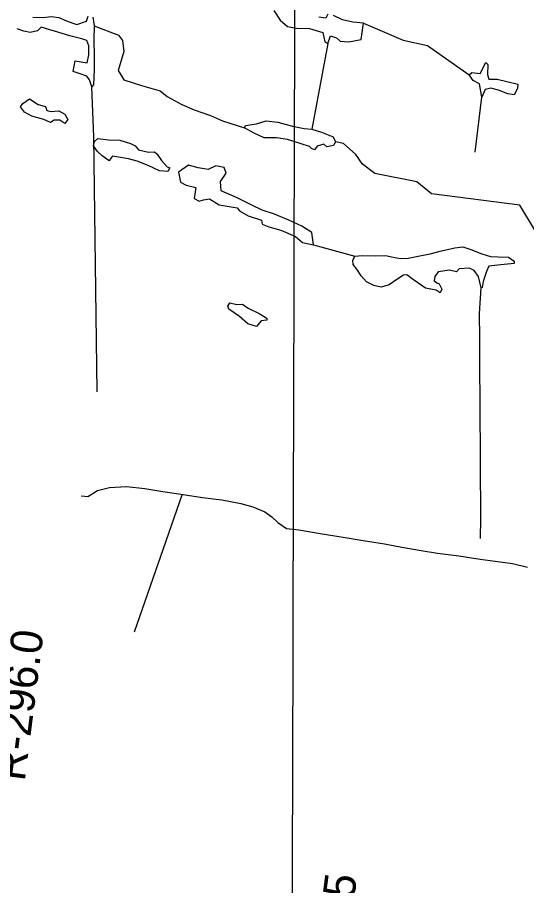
# Model space of a CAD drawing. Extents: x 3161615 to 3199515, y 867541 to 892976.
# Drawn here: x 3191264 to 3192593, y 882648 to 884915 of the extents above; entities that cross this region are included whole.
import ezdxf

# ---------------------------------------------------------------- set-up
doc = ezdxf.new("R2010")
doc.units = 0
for name, color, linetype in [('V-GRID-MAJR', 7, 'Continuous'), ('V-RIVR-RANG-IDEN', 7, 'Continuous'), ('V-TOPO-SHOR', 7, 'Continuous')]:
    doc.layers.add(name, color=color, linetype=linetype)

msp = doc.modelspace()

# ---------------------------------------------------------------- linework, layer by layer
at = {"layer": 'V-GRID-MAJR'}
msp.add_spline([(3191958.8, 872935.3), (3191973.7, 878996), (3191988.7, 885058.7), (3192003.7, 891121.4), (3192003.7, 891123.3)], degree=3, dxfattribs=at)
at = {"layer": 'V-TOPO-SHOR'}
for p, q in [((3192074, 884847.4), (3192032.6, 884623.7)), ((3192458.7, 884563.4), (3192476.1, 884706.9)), ((3192036.9, 884321.1), (3192145.1, 884291.3)), ((3191569.2, 883310.8), (3191694.1, 883668))]:
    msp.add_line(p, q, dxfattribs=at)
for points in [[(3191933.4, 884933.1), (3191950.1, 884907.7), (3191968.9, 884891), (3191992.4, 884887.3), (3192026.6, 884886.4), (3192061, 884875.4), (3192066.6, 884851.1), (3192074, 884847.4), (3192081.4, 884867.1), (3192097, 884861.7), (3192106.3, 884853.2), (3192128.9, 884851.5), (3192161.5, 884857.2), (3192167.2, 884899.8), (3192139.6, 884903), (3192112.2, 884908.4), (3192089.1, 884919.8)], [(3191460.7, 884915.4), (3191464.2, 884893.3), (3191463.4, 884855.8), (3191464, 884814.9), (3191464.3, 884779.5), (3191462.8, 884739.1), (3191458.2, 884733.8), (3191451.9, 884752), (3191445, 884761.6), (3191425.2, 884768.9), (3191409.5, 884773.5), (3191414.5, 884801.8), (3191445.8, 884796.3), (3191450.2, 884817.8), (3191450.4, 884840.6), (3191445, 884854.5), (3191431.5, 884859.6), (3191400.8, 884867.2), (3191360.5, 884879.3), (3191346.1, 884884), (3191326, 884889.3), (3191316, 884879.9), (3191297.2, 884875.4), (3191280.2, 884879.1), (3191262.8, 884885.5)], [(3191303.8, 884915.7), (3191331, 884915.1), (3191351.9, 884917.2), (3191371.9, 884914.9), (3191391.9, 884906.5), (3191408.4, 884900.1), (3191418.7, 884896.8), (3191443.9, 884905.4), (3191448.1, 884918.8)], [(3192074, 884923.8), (3192068.6, 884913.1), (3192050.6, 884915.7)], [(3191464.2, 884893.3), (3191527.5, 884868.7), (3191538.1, 884854.5), (3191541.5, 884826.2), (3191527.2, 884776.6), (3191541.3, 884751.8), (3191587.3, 884737.5), (3191636.8, 884723.2), (3191654.5, 884709), (3191693.4, 884687.7), (3191725.2, 884673.4), (3191767.7, 884659.1), (3191799.5, 884644.9), (3191857, 884626.7)], [(3192167.2, 884899.8), (3192270.9, 884856), (3192334.6, 884841.7), (3192443.3, 884765.4)], [(3192485.4, 884726.6), (3192476.1, 884706.9), (3192470.2, 884741.4), (3192453.7, 884750), (3192443.3, 884765.4), (3192450.3, 884771.7), (3192472.1, 884768.9), (3192486.9, 884797), (3192491.9, 884792.4), (3192490.8, 884766.2), (3192494.3, 884753.8), (3192515.9, 884753.8), (3192541.4, 884748), (3192569.9, 884740.5), (3192569.3, 884729.1), (3192560.9, 884712.6), (3192543.9, 884715.9), (3192519.5, 884724.8), (3192500.2, 884730.5), (3192485.4, 884726.6)], [(3191471.8, 883937.7), (3191463, 884603.3), (3191458.2, 884733.8)], [(3191371.9, 884671), (3191387.6, 884662.3), (3191391.9, 884654.9), (3191395.4, 884648.6), (3191387.3, 884638.2), (3191374.8, 884646.8), (3191359.5, 884646.5), (3191350.2, 884640.6), (3191333.1, 884648.5), (3191301.6, 884657.3), (3191282.5, 884668.1), (3191271.7, 884681.4), (3191278, 884690.6), (3191295.2, 884702.7), (3191318.3, 884687.3), (3191337.4, 884682.8), (3191340.2, 884672.1), (3191351.7, 884669.2), (3191371.9, 884671)], [(3191968.5, 884596.4), (3191940.5, 884600.6), (3191907.8, 884601), (3191881.6, 884612.5), (3191857, 884626.7), (3191859.1, 884632.8), (3191887.7, 884636.8), (3191912.9, 884645.2), (3191943.3, 884641.3), (3191981.9, 884631.5), (3192012.7, 884625.3), (3192032.6, 884623.7), (3192057.3, 884615.7), (3192087.8, 884603), (3192094.5, 884590.1), (3192088.8, 884581), (3192071.7, 884576.8), (3192063.4, 884583.9), (3192046.6, 884578.8), (3192039, 884569.6), (3192031.4, 884572.7), (3192026.6, 884578.2), (3192004.4, 884585), (3191968.5, 884596.4)], [(3191605.4, 884528.1), (3191576.2, 884539.7), (3191554.1, 884546), (3191512.4, 884553.1), (3191507.3, 884547.3), (3191503.5, 884540.9), (3191484.7, 884553.6), (3191472.9, 884564.7), (3191462.6, 884579.7), (3191464.7, 884590.8), (3191473.3, 884598.5), (3191501.8, 884595.2), (3191531, 884594.5), (3191558.8, 884586.3), (3191571.5, 884579.9), (3191580.3, 884569.5), (3191606, 884563.6), (3191621.5, 884563.9), (3191628.7, 884558), (3191639.5, 884541.8), (3191654.5, 884525.3), (3191662.1, 884521.9), (3191656.9, 884512.5), (3191634.7, 884514.2), (3191605.4, 884528.1)], [(3193731.8, 884067.8), (3193579.7, 884093), (3193445.2, 884114.6), (3193286, 884154), (3193109.1, 884214.6), (3192946.4, 884278.8), (3192804.9, 884318.2), (3192695.3, 884357.4), (3192613.9, 884361.2), (3192575.1, 884425), (3192345.1, 884454), (3192306.2, 884485.9), (3192196.5, 884507.5), (3192164.7, 884532.3), (3192147.1, 884557.2), (3192115.3, 884585.6), (3192094.5, 884590.1)], [(3192007.8, 884326.9), (3192036.9, 884321.1), (3192032.8, 884353.6), (3192006.3, 884370), (3191972.1, 884385.4), (3191935, 884401.3), (3191902.4, 884411.5), (3191875.7, 884425.2), (3191837.5, 884443.7), (3191795.8, 884462.2), (3191794.3, 884487), (3191808.4, 884508.3), (3191803.8, 884523.6), (3191781.6, 884527.5), (3191762.2, 884517.6), (3191735.6, 884522.3), (3191710.6, 884529), (3191684.3, 884510.8), (3191689.2, 884484.5), (3191704.7, 884477.1), (3191729.9, 884471.1), (3191724.8, 884441.9), (3191738.6, 884435.4), (3191749.3, 884439), (3191765.6, 884441.6), (3191790.6, 884425.9), (3191837.7, 884417.5), (3191844, 884409.9), (3191865.9, 884396.6), (3191901.2, 884385.3), (3191902.6, 884375.2), (3191920.6, 884367.8), (3191951.3, 884359.4), (3191989.8, 884342.7), (3192007.8, 884326.9)], [(3192474.9, 884208.9), (3192467.2, 884238.1), (3192456.6, 884254.2), (3192444.2, 884260.2), (3192417.2, 884258.4), (3192409.9, 884250.8), (3192392.2, 884255), (3192362.7, 884250.8), (3192353.3, 884238.2), (3192352.2, 884227.5), (3192358.5, 884222.2), (3192365.2, 884219.5), (3192371.7, 884205.4), (3192367.9, 884195.9), (3192356.7, 884203.2), (3192329.3, 884208.1), (3192298.1, 884229.9), (3192280.6, 884242.5), (3192272, 884242.4), (3192254.4, 884230.6), (3192234.4, 884217), (3192213.8, 884210.6), (3192194.5, 884215.3), (3192175, 884224.6), (3192161.1, 884240.6), (3192150.2, 884257.5), (3192140, 884269.5), (3192139.1, 884280.4), (3192145.1, 884291.3), (3192164.2, 884293.1), (3192199.6, 884292.6), (3192224.4, 884293.7), (3192245.2, 884288.7), (3192263.6, 884285.6), (3192284, 884286.7), (3192318.4, 884293), (3192341.1, 884297.6), (3192370.8, 884305.2), (3192406.2, 884313.3), (3192427, 884316.2), (3192447.9, 884309.4), (3192476.1, 884297.5), (3192498.6, 884290.4), (3192518.7, 884289.6), (3192546, 884288.9), (3192561.1, 884278.8), (3192560.3, 884272.8), (3192526.2, 884268.7), (3192494.2, 884265.4), (3192488.8, 884251.9), (3192479.9, 884225.1), (3192477.3, 884209.7), (3192474.9, 884208.9)], [(3192473.2, 883554.7), (3192474.1, 883606), (3192473.7, 883657), (3192473.1, 883702.1), (3192473, 883757.5), (3192473.2, 883806.2), (3192471.9, 883856.1), (3192471.8, 883908.4), (3192470.9, 884004.7), (3192471.2, 884077.4), (3192469.9, 884141.5), (3192474.9, 884208.9)], [(3191843.3, 884133.7), (3191815.4, 884152.8), (3191812.9, 884161.3), (3191818.3, 884169.6), (3191836.9, 884165.8), (3191851.1, 884165.9), (3191857.7, 884161.8), (3191865.9, 884155.5), (3191894.8, 884141.8), (3191914.8, 884130), (3191914.9, 884124.6), (3191899.9, 884122.8), (3191887.6, 884108), (3191865.4, 884115.1), (3191843.3, 884133.7)], [(3191430.4, 883665.6), (3191447.8, 883664.2), (3191472.5, 883679.4), (3191504.2, 883687.5), (3191548.3, 883690), (3191596.2, 883684.9), (3191643.8, 883676.7), (3191696.7, 883668.8), (3191746.8, 883661.8), (3191797.2, 883655.2), (3191847.3, 883645.3), (3191878.8, 883637.2), (3191909.5, 883623.6), (3191927.8, 883611.1), (3191944.1, 883596.1), (3191966, 883580.6), (3191998.3, 883576.8), (3192054.1, 883567.6), (3192114.3, 883557.9), (3192166.6, 883548.9), (3192222, 883540.6), (3192267.4, 883531.8), (3192318, 883522.9), (3192360.7, 883516.3), (3192416.6, 883509.4), (3192471.7, 883500), (3192511, 883495.2), (3192556.6, 883488.9), (3192595.4, 883479.3)]]:
    msp.add_lwpolyline(points, dxfattribs=at)

# ---------------------------------------------------------------- texts
at = {"layer": 'V-RIVR-RANG-IDEN'}
for s, rotation, p in [('R-296.0', 82.752, (3191282.7, 882918.5)), ('R-295.85', 82.4432, (3192090.8, 882220.7))]:
    msp.add_text(s, height=83, rotation=rotation, dxfattribs=at).set_placement(p)

doc.saveas('drawing.dxf')
